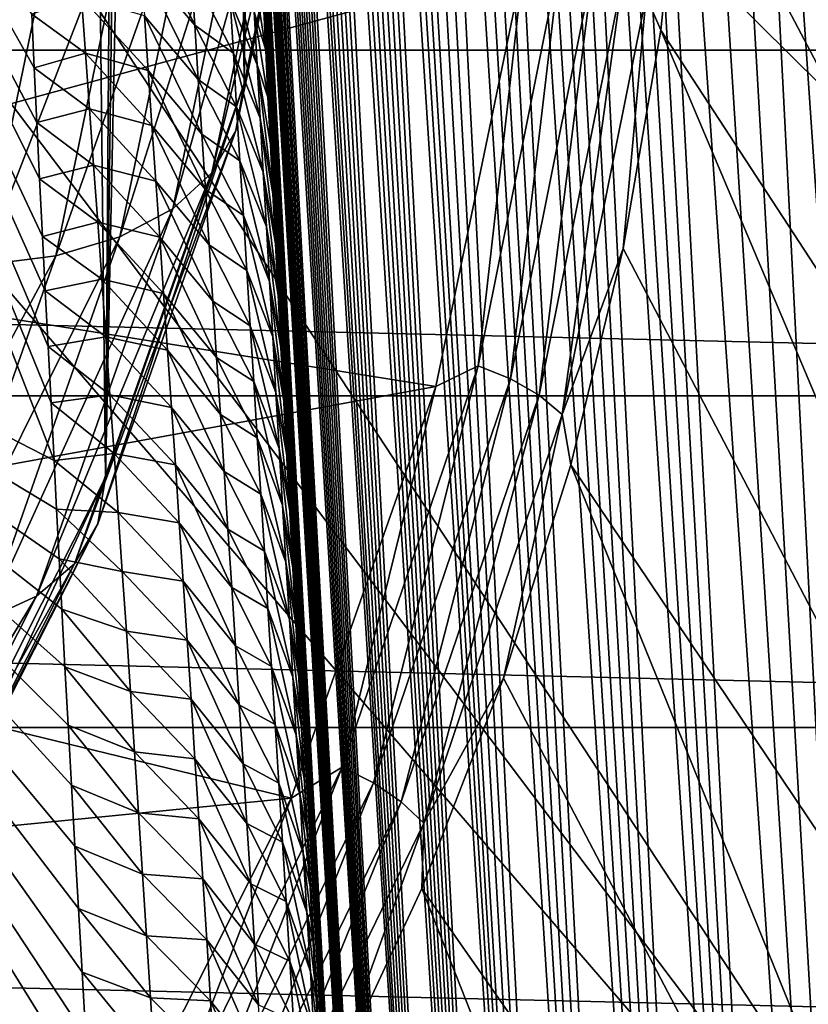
# Model space of a CAD drawing. Header units: metres. Extents: x -109 to 109, y -315 to 32.
# Tile 337 of 384: x 90.37 to 93.02, y -22.77 to -19.46. Entities that reach past the tile are written whole.
import ezdxf

# ---------------------------------------------------------------- set-up
doc = ezdxf.new("R2010")
doc.units = ezdxf.units.M
doc.layers.add('solid_K244242000C74_AAA', color=7, linetype='CONTINUOUS')

msp = doc.modelspace()

# ---------------------------------------------------------------- linework, layer by layer
at = {"layer": 'solid_K244242000C74_AAA'}
for points in [[(91.123917, -19.676477, 22.281622), (91.312523, -3.22234, 0.480253), (91.341476, -2.964699, 0.442014)], [(91.405685, -18.318039, 23.232811), (91.123917, -19.676477, 22.281622), (91.341476, -2.964699, 0.442014)], [(91.123917, -19.676477, 22.281622), (91.168518, -4.27393, 0.636306), (91.312523, -3.22234, 0.480253)], [(91.123917, -19.676477, 22.281622), (90.985733, -5.306848, 0.789926), (91.168518, -4.27393, 0.636306)], [(90.658249, -21.000532, 21.354509), (90.855133, -5.92998, 0.883347), (90.985733, -5.306848, 0.789926)], [(91.123917, -19.676477, 22.281622), (90.658249, -21.000532, 21.354509), (90.985733, -5.306848, 0.789926)], [(90.658249, -21.000532, 21.354509), (90.765503, -6.319207, 0.941583), (90.855133, -5.92998, 0.883347)], [(90.658249, -21.000532, 21.354509), (90.509773, -7.304878, 1.088105), (90.765503, -6.319207, 0.941583)], [(90.014534, -22.273552, 20.463131), (90.22023, -8.262896, 1.230789), (90.509773, -7.304878, 1.088105)], [(90.658249, -21.000532, 21.354509), (90.014534, -22.273552, 20.463131), (90.509773, -7.304878, 1.088105)], [(98.604385, -21.076456, -78.325066), (88.627914, -11.488209, -73.288864), (87.988174, -12.127951, -73.288864)], [(98.604385, -21.076456, -78.325066), (100.507744, -18.879858, -78.325066), (88.627914, -11.488209, -73.288864)], [(96.500847, -23.082178, -78.325066), (87.988174, -12.127951, -73.288864), (87.314735, -12.73212, -73.288864)], [(96.500847, -23.082178, -78.325066), (98.604385, -21.076456, -78.325066), (87.988174, -12.127951, -73.288864)], [(96.500847, -23.082178, -78.325066), (87.314735, -12.73212, -73.288864), (86.609573, -13.298944, -73.288864)], [(94.216187, -24.878862, -78.325066), (86.609573, -13.298944, -73.288864), (85.874756, -13.826761, -73.288864)], [(94.216187, -24.878862, -78.325066), (96.500847, -23.082178, -78.325066), (86.609573, -13.298944, -73.288864)], [(94.216187, -24.878862, -78.325066), (85.874756, -13.826761, -73.288864), (85.112442, -14.314021, -73.288864)], [(92.734764, -31.987068, 68.05603), (91.730103, -13.928369, 41.437508), (91.68071, -13.941482, 41.739819)], [(92.734764, -31.987068, 68.05603), (91.781136, -13.922969, 41.149117), (91.730103, -13.928369, 41.437508)], [(93.01638, -32.620876, 67.739128), (91.83371, -13.924723, 40.874012), (91.781136, -13.922969, 41.149117)], [(92.734764, -31.987068, 68.05603), (93.01638, -32.620876, 67.739128), (91.781136, -13.922969, 41.149117)], [(93.01638, -32.620876, 67.739128), (91.887817, -13.933835, 40.612392), (91.83371, -13.924723, 40.874012)], [(92.734764, -31.987068, 68.05603), (91.633003, -13.962463, 42.056168), (91.587013, -13.991362, 42.386646)], [(92.734764, -31.987068, 68.05603), (91.68071, -13.941482, 41.739819), (91.633003, -13.962463, 42.056168)], [(93.01638, -32.620876, 67.739128), (91.943336, -13.94976, 40.363857), (91.887817, -13.933835, 40.612392)], [(93.01638, -32.620876, 67.739128), (92.000175, -13.972268, 40.128201), (91.943336, -13.94976, 40.363857)], [(92.481003, -31.324652, 68.355843), (91.587013, -13.991362, 42.386646), (91.542824, -14.02886, 42.732105)], [(92.481003, -31.324652, 68.355843), (92.734764, -31.987068, 68.05603), (91.587013, -13.991362, 42.386646)], [(93.01638, -32.620876, 67.739128), (92.058304, -14.001387, 39.905472), (92.000175, -13.972268, 40.128201)], [(92.481003, -31.324652, 68.355843), (91.542824, -14.02886, 42.732105), (91.50045, -14.074739, 43.092243)], [(93.325127, -33.22559, 67.405785), (92.117516, -14.036415, 39.695213), (92.058304, -14.001387, 39.905472)], [(93.01638, -32.620876, 67.739128), (93.325127, -33.22559, 67.405785), (92.058304, -14.001387, 39.905472)], [(93.325127, -33.22559, 67.405785), (92.177856, -14.077611, 39.497437), (92.117516, -14.036415, 39.695213)], [(92.481003, -31.324652, 68.355843), (91.50045, -14.074739, 43.092243), (91.459953, -14.129578, 43.467808)], [(93.325127, -33.22559, 67.405785), (92.239044, -14.124324, 39.312096), (92.177856, -14.077611, 39.497437)], [(93.325127, -33.22559, 67.405785), (92.300804, -14.175973, 39.139107), (92.239044, -14.124324, 39.312096)], [(92.481003, -31.324652, 68.355843), (91.459953, -14.129578, 43.467808), (91.434036, -14.171419, 43.727139)], [(92.481003, -31.324652, 68.355843), (91.434036, -14.171419, 43.727139), (91.408974, -14.217245, 43.99332)], [(93.660774, -33.801617, 67.056396), (92.42556, -14.293496, 38.829895), (92.300804, -14.175973, 39.139107)], [(93.325127, -33.22559, 67.405785), (93.660774, -33.801617, 67.056396), (92.300804, -14.175973, 39.139107)], [(92.481003, -31.324652, 68.355843), (91.408974, -14.217245, 43.99332), (91.384796, -14.267316, 44.266678)], [(92.255585, -30.633211, 68.637878), (91.384796, -14.267316, 44.266678), (91.361534, -14.32195, 44.547611)], [(92.255585, -30.633211, 68.637878), (92.481003, -31.324652, 68.355843), (91.384796, -14.267316, 44.266678)], [(93.660774, -33.801617, 67.056396), (92.549782, -14.425728, 38.569031), (92.42556, -14.293496, 38.829895)], [(91.771072, -26.450243, -78.325066), (85.112442, -14.314021, -73.288864), (84.324867, -14.759296, -73.288864)], [(91.771072, -26.450243, -78.325066), (94.216187, -24.878862, -78.325066), (85.112442, -14.314021, -73.288864)], [(92.255585, -30.633211, 68.637878), (91.361534, -14.32195, 44.547611), (91.339203, -14.381234, 44.836231)], [(92.255585, -30.633211, 68.637878), (91.339203, -14.381234, 44.836231), (91.31778, -14.444899, 45.132195)], [(93.660774, -33.801617, 67.056396), (92.673019, -14.569743, 38.350471), (92.549782, -14.425728, 38.569031)], [(92.255585, -30.633211, 68.637878), (91.31778, -14.444899, 45.132195), (91.297302, -14.513287, 45.435913)], [(92.255585, -30.633211, 68.637878), (91.297302, -14.513287, 45.435913), (91.277809, -14.586778, 45.747849)], [(92.255585, -30.633211, 68.637878), (91.277809, -14.586778, 45.747849), (91.259308, -14.665389, 46.068031)], [(94.02282, -34.348446, 66.691376), (92.795914, -14.724871, 38.168354), (92.673019, -14.569743, 38.350471)], [(93.660774, -33.801617, 67.056396), (94.02282, -34.348446, 66.691376), (92.673019, -14.569743, 38.350471)], [(92.255585, -30.633211, 68.637878), (91.259308, -14.665389, 46.068031), (91.241776, -14.748867, 46.396141)], [(94.02282, -34.348446, 66.691376), (92.919746, -14.891671, 38.01746), (92.795914, -14.724871, 38.168354)], [(92.059265, -29.912754, 68.901245), (91.241776, -14.748867, 46.396141), (91.225258, -14.837648, 46.732681)], [(92.059265, -29.912754, 68.901245), (92.255585, -30.633211, 68.637878), (91.241776, -14.748867, 46.396141)], [(91.771072, -26.450243, -78.325066), (84.324867, -14.759296, -73.288864), (83.514336, -15.16128, -73.288864)], [(92.059265, -29.912754, 68.901245), (91.225258, -14.837648, 46.732681), (91.209793, -14.932187, 47.078182)], [(94.02282, -34.348446, 66.691376), (93.046471, -15.072104, 37.893501), (92.919746, -14.891671, 38.01746)], [(92.059265, -29.912754, 68.901245), (91.209793, -14.932187, 47.078182), (91.195381, -15.032386, 47.432533)], [(92.059265, -29.912754, 68.901245), (91.195381, -15.032386, 47.432533), (91.182007, -15.138051, 47.795506)], [(92.059265, -29.912754, 68.901245), (91.182007, -15.138051, 47.795506), (91.169724, -15.249723, 48.167679)], [(89.18766, -27.782084, -78.325066), (91.771072, -26.450243, -78.325066), (83.514336, -15.16128, -73.288864)], [(92.059265, -29.912754, 68.901245), (91.169724, -15.249723, 48.167679), (91.161247, -15.337746, 48.453201)], [(92.059265, -29.912754, 68.901245), (91.161247, -15.337746, 48.453201), (91.153412, -15.429459, 48.744247)], [(91.892891, -29.163383, 69.145103), (91.153412, -15.429459, 48.744247), (91.146179, -15.524514, 49.040436)], [(91.892891, -29.163383, 69.145103), (92.059265, -29.912754, 68.901245), (91.153412, -15.429459, 48.744247)], [(91.892891, -29.163383, 69.145103), (91.146179, -15.524514, 49.040436), (91.13958, -15.623154, 49.342014)], [(91.892891, -29.163383, 69.145103), (91.13958, -15.623154, 49.342014), (91.133629, -15.725653, 49.649261)], [(91.892891, -29.163383, 69.145103), (91.133629, -15.725653, 49.649261), (91.128349, -15.832285, 49.962452)], [(94.950119, -20.323469, 32.096478), (92.524887, -16.539371, 26.768581), (92.398438, -15.805674, 27.282324)], [(94.699112, -18.893377, 33.097839), (94.950119, -20.323469, 32.096478), (92.398438, -15.805674, 27.282324)], [(91.892891, -29.163383, 69.145103), (91.128349, -15.832285, 49.962452), (91.123764, -15.943181, 50.281727)], [(91.892891, -29.163383, 69.145103), (91.123764, -15.943181, 50.281727), (91.119812, -16.057863, 50.606606)], [(91.892891, -29.163383, 69.145103), (91.119812, -16.057863, 50.606606), (91.116516, -16.17655, 50.93729)], [(91.892891, -29.163383, 69.145103), (91.116516, -16.17655, 50.93729), (91.113899, -16.29957, 51.274094)], [(91.892891, -29.163383, 69.145103), (91.113899, -16.29957, 51.274094), (91.112, -16.427256, 51.617329)], [(91.757263, -28.384386, 69.368103), (91.112, -16.427256, 51.617329), (91.110817, -16.559866, 51.967236)], [(91.757263, -28.384386, 69.368103), (91.892891, -29.163383, 69.145103), (91.112, -16.427256, 51.617329)], [(94.950119, -20.323469, 32.096478), (92.600914, -17.277723, 26.251581), (92.524887, -16.539371, 26.768581)], [(91.757263, -28.384386, 69.368103), (91.110817, -16.559866, 51.967236), (91.110306, -16.696844, 52.323315)], [(91.757263, -28.384386, 69.368103), (91.110306, -16.696844, 52.323315), (91.110481, -16.838316, 52.685658)], [(91.757263, -28.384386, 69.368103), (91.110481, -16.838316, 52.685658), (91.111359, -16.984682, 53.054615)], [(91.757263, -28.384386, 69.368103), (91.111359, -16.984682, 53.054615), (91.112976, -17.136345, 53.430538)], [(88.71682, -20.033554, 65.50248), (90.485481, -20.943497, 64.835358), (88.975883, -17.059437, 59.1464)], [(90.418724, -19.623219, 62.354156), (90.410347, -19.44277, 62.000057), (88.975883, -17.059437, 59.1464)], [(90.427536, -19.807838, 62.712429), (90.418724, -19.623219, 62.354156), (88.975883, -17.059437, 59.1464)], [(90.436821, -19.99682, 63.075062), (90.427536, -19.807838, 62.712429), (88.975883, -17.059437, 59.1464)], [(90.446602, -20.190355, 63.442234), (90.436821, -19.99682, 63.075062), (88.975883, -17.059437, 59.1464)], [(90.45607, -20.373367, 63.785698), (90.446602, -20.190355, 63.442234), (88.975883, -17.059437, 59.1464)], [(90.465691, -20.559813, 64.132309), (90.45607, -20.373367, 63.785698), (88.975883, -17.059437, 59.1464)], [(90.475471, -20.74979, 64.482132), (90.465691, -20.559813, 64.132309), (88.975883, -17.059437, 59.1464)], [(90.485481, -20.943497, 64.835358), (90.475471, -20.74979, 64.482132), (88.975883, -17.059437, 59.1464)], [(91.757263, -28.384386, 69.368103), (91.112976, -17.136345, 53.430538), (91.114815, -17.261757, 53.736526)], [(91.757263, -28.384386, 69.368103), (91.114815, -17.261757, 53.736526), (91.117111, -17.390594, 54.047016)], [(95.034042, -21.766628, 31.085966), (92.626282, -18.018406, 25.73295), (92.600914, -17.277723, 26.251581)], [(94.950119, -20.323469, 32.096478), (95.034042, -21.766628, 31.085966), (92.600914, -17.277723, 26.251581)], [(91.757263, -28.384386, 69.368103), (91.117111, -17.390594, 54.047016), (91.11985, -17.522554, 54.361744)], [(91.757263, -28.384386, 69.368103), (91.11985, -17.522554, 54.361744), (91.123039, -17.657881, 54.680904)], [(91.757263, -28.384386, 69.368103), (91.123039, -17.657881, 54.680904), (91.126694, -17.796827, 55.004704)], [(91.653458, -27.576279, 69.569275), (91.126694, -17.796827, 55.004704), (91.130829, -17.939646, 55.33334)], [(91.653458, -27.576279, 69.569275), (91.757263, -28.384386, 69.368103), (91.126694, -17.796827, 55.004704)], [(91.653458, -27.576279, 69.569275), (91.130829, -17.939646, 55.33334), (91.135452, -18.086584, 55.667015)], [(94.950119, -23.209787, 30.075455), (92.600914, -18.759089, 25.214319), (92.626282, -18.018406, 25.73295)], [(94.950119, -23.209787, 30.075455), (92.626282, -18.018406, 25.73295), (95.034042, -21.766628, 31.085966)], [(91.653458, -27.576279, 69.569275), (91.135452, -18.086584, 55.667015), (91.140579, -18.237778, 56.005836)], [(91.653458, -27.576279, 69.569275), (91.140579, -18.237778, 56.005836), (91.146149, -18.392599, 56.349323)], [(91.096855, -19.834045, 22.51742), (91.123917, -19.676477, 22.281622), (91.405685, -18.318039, 23.232811)], [(91.378098, -18.478121, 23.466848), (91.096855, -19.834045, 22.51742), (91.405685, -18.318039, 23.232811)], [(50.71907, -18.358145, -83.82), (102.28093, -18.358145, -83.82), (101.377991, -19.564362, -83.82)], [(50.71907, -18.358145, -83.82), (101.377991, -19.564362, -83.82), (51.622013, -19.564362, -83.82)], [(91.653458, -27.576279, 69.569275), (91.146149, -18.392599, 56.349323), (91.152168, -18.551172, 56.697563)], [(91.015953, -19.976439, 22.752972), (91.096855, -19.834045, 22.51742), (91.378098, -18.478121, 23.466848)], [(91.295639, -18.628029, 23.697138), (91.015953, -19.976439, 22.752972), (91.378098, -18.478121, 23.466848)], [(91.653458, -27.576279, 69.569275), (91.152168, -18.551172, 56.697563), (91.157532, -18.686407, 56.991554)], [(90.884323, -20.097019, 22.977556), (91.015953, -19.976439, 22.752972), (91.295639, -18.628029, 23.697138)], [(91.161476, -18.760836, 23.913162), (90.884323, -20.097019, 22.977556), (91.295639, -18.628029, 23.697138)], [(91.653458, -27.576279, 69.569275), (91.157532, -18.686407, 56.991554), (91.163239, -18.824642, 57.289135)], [(90.707039, -20.191143, 23.182529), (90.884323, -20.097019, 22.977556), (91.161476, -18.760836, 23.913162)], [(90.980774, -18.871429, 24.106604), (90.707039, -20.191143, 23.182529), (91.161476, -18.760836, 23.913162)], [(92.475388, -19.382032, 24.651297), (92.600914, -18.759089, 25.214319), (92.524887, -19.49744, 24.697321)], [(94.950119, -23.209787, 30.075455), (92.524887, -19.49744, 24.697321), (92.600914, -18.759089, 25.214319)], [(91.653458, -27.576279, 69.569275), (91.163239, -18.824642, 57.289135), (91.169273, -18.966057, 57.590431)], [(90.490921, -20.25519, 23.359999), (90.707039, -20.191143, 23.182529), (90.980774, -18.871429, 24.106604)], [(90.76049, -18.955551, 24.270014), (90.490921, -20.25519, 23.359999), (90.980774, -18.871429, 24.106604)], [(90.244286, -20.28669, 23.503126), (90.490921, -20.25519, 23.359999), (90.76049, -18.955551, 24.270014)], [(90.509102, -19.009962, 24.397102), (90.244286, -20.28669, 23.503126), (90.76049, -18.955551, 24.270014)], [(91.653458, -27.576279, 69.569275), (91.169273, -18.966057, 57.590431), (91.175659, -19.110832, 57.89558)], [(89.976646, -20.284433, 23.606405), (90.244286, -20.28669, 23.503126), (90.509102, -19.009962, 24.397102)], [(90.236305, -19.032566, 24.482971), (89.976646, -20.284433, 23.606405), (90.509102, -19.009962, 24.397102)], [(92.063522, -19.275379, 24.469324), (88.663063, -20.199495, 23.82225), (88.915489, -19.026796, 24.643383)], [(90.958366, -19.479942, 60.689579), (90.763824, -19.086178, 60.487568), (90.77636, -19.266941, 60.84547)], [(90.958366, -19.479942, 60.689579), (90.946518, -19.298784, 60.331638), (90.763824, -19.086178, 60.487568)], [(91.653458, -27.576279, 69.569275), (91.175659, -19.110832, 57.89558), (91.182396, -19.259134, 58.2047)], [(91.168365, -19.613359, 59.642212), (91.066689, -19.218136, 59.530876), (91.077347, -19.395563, 59.887444)], [(91.168365, -19.613359, 59.642212), (91.158569, -19.434946, 59.283123), (91.066689, -19.218136, 59.530876)], [(91.149025, -19.258055, 58.923306), (91.196808, -19.56477, 58.833778), (91.189453, -19.4105, 58.517471)], [(91.158569, -19.434946, 59.283123), (91.196808, -19.56477, 58.833778), (91.149025, -19.258055, 58.923306)], [(92.187485, -19.243879, 24.508585), (91.911057, -20.625063, 23.54147), (92.063522, -19.275379, 24.469324)], [(92.019791, -20.668493, 23.561768), (91.911057, -20.625063, 23.54147), (92.187485, -19.243879, 24.508585)], [(92.298164, -19.277565, 24.535706), (92.019791, -20.668493, 23.561768), (92.187485, -19.243879, 24.508585)], [(92.063522, -19.275379, 24.469324), (91.768898, -20.694921, 23.475349), (88.663063, -20.199495, 23.82225)], [(90.970345, -19.662561, 61.046761), (90.77636, -19.266941, 60.84547), (90.789009, -19.449171, 61.202595)], [(90.970345, -19.662561, 61.046761), (90.958366, -19.479942, 60.689579), (90.77636, -19.266941, 60.84547)], [(91.653458, -27.576279, 69.569275), (91.182396, -19.259134, 58.2047), (91.189453, -19.4105, 58.517471)], [(91.911057, -20.625063, 23.54147), (91.768898, -20.694921, 23.475349), (92.063522, -19.275379, 24.469324)], [(92.115875, -20.724039, 23.604221), (92.019791, -20.668493, 23.561768), (92.298164, -19.277565, 24.535706)], [(92.395973, -19.324499, 24.584188), (92.115875, -20.724039, 23.604221), (92.298164, -19.277565, 24.535706)], [(91.088196, -19.574467, 60.243275), (90.946518, -19.298784, 60.331638), (90.958366, -19.479942, 60.689579)], [(91.088196, -19.574467, 60.243275), (91.077347, -19.395563, 59.887444), (90.946518, -19.298784, 60.331638)], [(92.193893, -20.788565, 23.666433), (92.115875, -20.724039, 23.604221), (92.395973, -19.324499, 24.584188)], [(92.475388, -19.382032, 24.651297), (92.193893, -20.788565, 23.666433), (92.395973, -19.324499, 24.584188)], [(90.591164, -19.573881, 61.943424), (90.577637, -19.387403, 61.583206), (90.410347, -19.44277, 62.000057)], [(90.801765, -19.632853, 61.558952), (90.577637, -19.387403, 61.583206), (90.591164, -19.573881, 61.943424)], [(90.801765, -19.632853, 61.558952), (90.789009, -19.449171, 61.202595), (90.577637, -19.387403, 61.583206)], [(92.475388, -19.382032, 24.651297), (92.398438, -20.231138, 24.183578), (92.193893, -20.788565, 23.666433)], [(92.475388, -19.382032, 24.651297), (92.524887, -19.49744, 24.697321), (92.398438, -20.231138, 24.183578)], [(91.178383, -19.793276, 60.000568), (91.077347, -19.395563, 59.887444), (91.088196, -19.574467, 60.243275)], [(91.178383, -19.793276, 60.000568), (91.168365, -19.613359, 59.642212), (91.077347, -19.395563, 59.887444)], [(91.653458, -27.576279, 69.569275), (91.189453, -19.4105, 58.517471), (91.196808, -19.56477, 58.833778)], [(90.591164, -19.573881, 61.943424), (90.410347, -19.44277, 62.000057), (90.418724, -19.623219, 62.354156)], [(90.98246, -19.84663, 61.403183), (90.789009, -19.449171, 61.202595), (90.801765, -19.632853, 61.558952)], [(90.98246, -19.84663, 61.403183), (90.970345, -19.662561, 61.046761), (90.789009, -19.449171, 61.202595)], [(91.158569, -19.434946, 59.283123), (91.204475, -19.722168, 59.153774), (91.196808, -19.56477, 58.833778)], [(91.168365, -19.613359, 59.642212), (91.204475, -19.722168, 59.153774), (91.158569, -19.434946, 59.283123)], [(91.099213, -19.754826, 60.598373), (90.958366, -19.479942, 60.689579), (90.970345, -19.662561, 61.046761)], [(91.099213, -19.754826, 60.598373), (91.088196, -19.574467, 60.243275), (90.958366, -19.479942, 60.689579)], [(94.699112, -24.639879, 29.074095), (92.398438, -20.231138, 24.183578), (92.524887, -19.49744, 24.697321)], [(94.950119, -23.209787, 30.075455), (94.699112, -24.639879, 29.074095), (92.524887, -19.49744, 24.697321)], [(51.622013, -19.564362, -83.82), (101.377991, -19.564362, -83.82), (100.418877, -20.725933, -83.82)], [(51.622013, -19.564362, -83.82), (100.418877, -20.725933, -83.82), (52.58112, -20.725933, -83.82)], [(90.604759, -19.761829, 62.302834), (90.591164, -19.573881, 61.943424), (90.418724, -19.623219, 62.354156)], [(90.814621, -19.817972, 61.914532), (90.591164, -19.573881, 61.943424), (90.604759, -19.761829, 62.302834)], [(90.814621, -19.817972, 61.914532), (90.801765, -19.632853, 61.558952), (90.591164, -19.573881, 61.943424)], [(91.188606, -19.974676, 60.358196), (91.088196, -19.574467, 60.243275), (91.099213, -19.754826, 60.598373)], [(91.188606, -19.974676, 60.358196), (91.178383, -19.793276, 60.000568), (91.088196, -19.574467, 60.243275)], [(91.653458, -27.576279, 69.569275), (91.196808, -19.56477, 58.833778), (91.204475, -19.722168, 59.153774)], [(91.168365, -19.613359, 59.642212), (91.220779, -20.047251, 59.805401), (91.212463, -19.882919, 59.477596)], [(91.178383, -19.793276, 60.000568), (91.220779, -20.047251, 59.805401), (91.168365, -19.613359, 59.642212)], [(91.168365, -19.613359, 59.642212), (91.212463, -19.882919, 59.477596), (91.204475, -19.722168, 59.153774)], [(90.604759, -19.761829, 62.302834), (90.418724, -19.623219, 62.354156), (90.427536, -19.807838, 62.712429)], [(90.99469, -20.032133, 61.758846), (90.801765, -19.632853, 61.558952), (90.814621, -19.817972, 61.914532)], [(90.99469, -20.032133, 61.758846), (90.98246, -19.84663, 61.403183), (90.801765, -19.632853, 61.558952)], [(90.63205, -21.155651, 21.592024), (90.658249, -21.000532, 21.354509), (91.123917, -19.676477, 22.281622)], [(91.096855, -19.834045, 22.51742), (90.63205, -21.155651, 21.592024), (91.123917, -19.676477, 22.281622)], [(91.110397, -19.936623, 60.95274), (90.970345, -19.662561, 61.046761), (90.98246, -19.84663, 61.403183)], [(91.110397, -19.936623, 60.95274), (91.099213, -19.754826, 60.598373), (90.970345, -19.662561, 61.046761)], [(91.653458, -27.576279, 69.569275), (91.204475, -19.722168, 59.153774), (91.212463, -19.882919, 59.477596)], [(90.618416, -19.951235, 62.661446), (90.604759, -19.761829, 62.302834), (90.427536, -19.807838, 62.712429)], [(90.827553, -20.004515, 62.269348), (90.604759, -19.761829, 62.302834), (90.618416, -19.951235, 62.661446)], [(90.827553, -20.004515, 62.269348), (90.814621, -19.817972, 61.914532), (90.604759, -19.761829, 62.302834)], [(91.199028, -20.157541, 60.715092), (91.099213, -19.754826, 60.598373), (91.110397, -19.936623, 60.95274)], [(91.199028, -20.157541, 60.715092), (91.188606, -19.974676, 60.358196), (91.099213, -19.754826, 60.598373)], [(90.618416, -19.951235, 62.661446), (90.427536, -19.807838, 62.712429), (90.436821, -19.99682, 63.075062)], [(91.007019, -20.219059, 62.113758), (90.814621, -19.817972, 61.914532), (90.827553, -20.004515, 62.269348)], [(91.007019, -20.219059, 62.113758), (90.99469, -20.032133, 61.758846), (90.814621, -19.817972, 61.914532)], [(91.178383, -19.793276, 60.000568), (91.229431, -20.215385, 60.137337), (91.220779, -20.047251, 59.805401)], [(91.188606, -19.974676, 60.358196), (91.229431, -20.215385, 60.137337), (91.178383, -19.793276, 60.000568)], [(90.553726, -21.290718, 21.832703), (90.63205, -21.155651, 21.592024), (91.096855, -19.834045, 22.51742)], [(91.015953, -19.976439, 22.752972), (90.553726, -21.290718, 21.832703), (91.096855, -19.834045, 22.51742)], [(91.121735, -20.119844, 61.306374), (90.98246, -19.84663, 61.403183), (90.99469, -20.032133, 61.758846)], [(91.121735, -20.119844, 61.306374), (91.110397, -19.936623, 60.95274), (90.98246, -19.84663, 61.403183)], [(91.653458, -27.576279, 69.569275), (91.212463, -19.882919, 59.477596), (91.220779, -20.047251, 59.805401)], [(90.632111, -20.142084, 63.019253), (90.618416, -19.951235, 62.661446), (90.436821, -19.99682, 63.075062)], [(90.840561, -20.192471, 62.62339), (90.618416, -19.951235, 62.661446), (90.632111, -20.142084, 63.019253)], [(90.840561, -20.192471, 62.62339), (90.827553, -20.004515, 62.269348), (90.618416, -19.951235, 62.661446)], [(91.209625, -20.341854, 61.071262), (91.110397, -19.936623, 60.95274), (91.121735, -20.119844, 61.306374)], [(91.209625, -20.341854, 61.071262), (91.199028, -20.157541, 60.715092), (91.110397, -19.936623, 60.95274)], [(90.426285, -21.39938, 22.065634), (90.553726, -21.290718, 21.832703), (91.015953, -19.976439, 22.752972)], [(90.884323, -20.097019, 22.977556), (90.426285, -21.39938, 22.065634), (91.015953, -19.976439, 22.752972)], [(91.188606, -19.974676, 60.358196), (91.238426, -20.387547, 60.473545), (91.229431, -20.215385, 60.137337)], [(91.199028, -20.157541, 60.715092), (91.238426, -20.387547, 60.473545), (91.188606, -19.974676, 60.358196)], [(90.632111, -20.142084, 63.019253), (90.436821, -19.99682, 63.075062), (90.446602, -20.190355, 63.442234)], [(91.019447, -20.407393, 62.467915), (90.827553, -20.004515, 62.269348), (90.840561, -20.192471, 62.62339)], [(91.019447, -20.407393, 62.467915), (91.007019, -20.219059, 62.113758), (90.827553, -20.004515, 62.269348)], [(90.494003, -21.107252, 65.131241), (90.485481, -20.943497, 64.835358), (88.71682, -20.033554, 65.50248)], [(90.502739, -21.273832, 65.429688), (90.494003, -21.107252, 65.131241), (88.71682, -20.033554, 65.50248)], [(90.511726, -21.443352, 65.730812), (90.502739, -21.273832, 65.429688), (88.71682, -20.033554, 65.50248)], [(90.522087, -21.636337, 66.07045), (90.511726, -21.443352, 65.730812), (88.71682, -20.033554, 65.50248)], [(90.532837, -21.833311, 66.413689), (90.522087, -21.636337, 66.07045), (88.71682, -20.033554, 65.50248)], [(90.543999, -22.034441, 66.760658), (90.532837, -21.833311, 66.413689), (88.71682, -20.033554, 65.50248)], [(90.555611, -22.239885, 67.111481), (90.543999, -22.034441, 66.760658), (88.71682, -20.033554, 65.50248)], [(90.567543, -22.449451, 67.465851), (90.555611, -22.239885, 67.111481), (88.71682, -20.033554, 65.50248)], [(90.57972, -22.663057, 67.823608), (90.567543, -22.449451, 67.465851), (88.71682, -20.033554, 65.50248)], [(90.592117, -22.880737, 68.184731), (90.57972, -22.663057, 67.823608), (88.71682, -20.033554, 65.50248)], [(90.603134, -23.074575, 68.503448), (90.592117, -22.880737, 68.184731), (88.71682, -20.033554, 65.50248)], [(90.614288, -23.271585, 68.824699), (90.603134, -23.074575, 68.503448), (88.71682, -20.033554, 65.50248)], [(90.625557, -23.471786, 69.148468), (90.614288, -23.271585, 68.824699), (88.71682, -20.033554, 65.50248)], [(90.636925, -23.675207, 69.474731), (90.625557, -23.471786, 69.148468), (88.71682, -20.033554, 65.50248)], [(90.648376, -23.881868, 69.803482), (90.636925, -23.675207, 69.474731), (88.71682, -20.033554, 65.50248)], [(90.659897, -24.091797, 70.134689), (90.648376, -23.881868, 69.803482), (88.71682, -20.033554, 65.50248)], [(90.671455, -24.305014, 70.468346), (90.659897, -24.091797, 70.134689), (88.71682, -20.033554, 65.50248)], [(90.683044, -24.521545, 70.80442), (90.671455, -24.305014, 70.468346), (88.71682, -20.033554, 65.50248)], [(88.974266, -23.635893, 71.424561), (90.683044, -24.521545, 70.80442), (88.71682, -20.033554, 65.50248)], [(91.133202, -20.304476, 61.659275), (90.99469, -20.032133, 61.758846), (91.007019, -20.219059, 62.113758)], [(91.133202, -20.304476, 61.659275), (91.121735, -20.119844, 61.306374), (90.99469, -20.032133, 61.758846)], [(91.582428, -26.737753, 69.746643), (91.220779, -20.047251, 59.805401), (91.229431, -20.215385, 60.137337)], [(91.582428, -26.737753, 69.746643), (91.653458, -27.576279, 69.569275), (91.220779, -20.047251, 59.805401)], [(90.254646, -21.477453, 22.281845), (90.426285, -21.39938, 22.065634), (90.884323, -20.097019, 22.977556)], [(90.707039, -20.191143, 23.182529), (90.254646, -21.477453, 22.281845), (90.884323, -20.097019, 22.977556)], [(90.645851, -20.334364, 63.376266), (90.632111, -20.142084, 63.019253), (90.446602, -20.190355, 63.442234)], [(90.853622, -20.381824, 62.976669), (90.632111, -20.142084, 63.019253), (90.645851, -20.334364, 63.376266)], [(90.853622, -20.381824, 62.976669), (90.840561, -20.192471, 62.62339), (90.632111, -20.142084, 63.019253)], [(91.220398, -20.527601, 61.426704), (91.121735, -20.119844, 61.306374), (91.133202, -20.304476, 61.659275)], [(91.220398, -20.527601, 61.426704), (91.209625, -20.341854, 61.071262), (91.121735, -20.119844, 61.306374)], [(91.199028, -20.157541, 60.715092), (91.247765, -20.563877, 60.814125), (91.238426, -20.387547, 60.473545)], [(91.209625, -20.341854, 61.071262), (91.247765, -20.563877, 60.814125), (91.199028, -20.157541, 60.715092)], [(91.768898, -20.694921, 23.475349), (88.246117, -21.340343, 23.02342), (88.663063, -20.199495, 23.82225)], [(90.045403, -21.521933, 22.473015), (90.254646, -21.477453, 22.281845), (90.707039, -20.191143, 23.182529)], [(90.490921, -20.25519, 23.359999), (90.045403, -21.521933, 22.473015), (90.707039, -20.191143, 23.182529)], [(90.645851, -20.334364, 63.376266), (90.446602, -20.190355, 63.442234), (90.45607, -20.373367, 63.785698)], [(91.03196, -20.59712, 62.821316), (90.840561, -20.192471, 62.62339), (90.853622, -20.381824, 62.976669)], [(91.03196, -20.59712, 62.821316), (91.019447, -20.407393, 62.467915), (90.840561, -20.192471, 62.62339)], [(91.582428, -26.737753, 69.746643), (91.229431, -20.215385, 60.137337), (91.238426, -20.387547, 60.473545)], [(91.144798, -20.490507, 62.011444), (91.007019, -20.219059, 62.113758), (91.019447, -20.407393, 62.467915)], [(91.144798, -20.490507, 62.011444), (91.133202, -20.304476, 61.659275), (91.007019, -20.219059, 62.113758)], [(92.193893, -20.788565, 23.666433), (92.398438, -20.231138, 24.183578), (92.221962, -20.957876, 23.674713)], [(94.699112, -24.639879, 29.074095), (92.221962, -20.957876, 23.674713), (92.398438, -20.231138, 24.183578)], [(89.806633, -21.531103, 22.631781), (90.045403, -21.521933, 22.473015), (90.490921, -20.25519, 23.359999)], [(90.244286, -20.28669, 23.503126), (89.806633, -21.531103, 22.631781), (90.490921, -20.25519, 23.359999)], [(91.231323, -20.714771, 61.781418), (91.133202, -20.304476, 61.659275), (91.144798, -20.490507, 62.011444)], [(91.231323, -20.714771, 61.781418), (91.220398, -20.527601, 61.426704), (91.133202, -20.304476, 61.659275)], [(90.659607, -20.528059, 63.732483), (90.645851, -20.334364, 63.376266), (90.45607, -20.373367, 63.785698)], [(90.866737, -20.572563, 63.329182), (90.645851, -20.334364, 63.376266), (90.659607, -20.528059, 63.732483)], [(90.866737, -20.572563, 63.329182), (90.853622, -20.381824, 62.976669), (90.645851, -20.334364, 63.376266)], [(91.209625, -20.341854, 61.071262), (91.257401, -20.743654, 61.15863), (91.247765, -20.563877, 60.814125)], [(91.220398, -20.527601, 61.426704), (91.257401, -20.743654, 61.15863), (91.209625, -20.341854, 61.071262)], [(90.659607, -20.528059, 63.732483), (90.45607, -20.373367, 63.785698), (90.465691, -20.559813, 64.132309)], [(91.04454, -20.788231, 63.173965), (90.853622, -20.381824, 62.976669), (90.866737, -20.572563, 63.329182)], [(91.04454, -20.788231, 63.173965), (91.03196, -20.59712, 62.821316), (90.853622, -20.381824, 62.976669)], [(91.156509, -20.677921, 62.362885), (91.019447, -20.407393, 62.467915), (91.03196, -20.59712, 62.821316)], [(91.156509, -20.677921, 62.362885), (91.144798, -20.490507, 62.011444), (91.019447, -20.407393, 62.467915)], [(91.582428, -26.737753, 69.746643), (91.238426, -20.387547, 60.473545), (91.247765, -20.563877, 60.814125)], [(91.242401, -20.903351, 62.135399), (91.144798, -20.490507, 62.011444), (91.156509, -20.677921, 62.362885)], [(91.242401, -20.903351, 62.135399), (91.231323, -20.714771, 61.781418), (91.144798, -20.490507, 62.011444)], [(90.673378, -20.72316, 64.087906), (90.659607, -20.528059, 63.732483), (90.465691, -20.559813, 64.132309)], [(90.879898, -20.764675, 63.680935), (90.659607, -20.528059, 63.732483), (90.673378, -20.72316, 64.087906)], [(90.879898, -20.764675, 63.680935), (90.866737, -20.572563, 63.329182), (90.659607, -20.528059, 63.732483)], [(91.220398, -20.527601, 61.426704), (91.267326, -20.926897, 61.507065), (91.257401, -20.743654, 61.15863)], [(91.231323, -20.714771, 61.781418), (91.267326, -20.926897, 61.507065), (91.220398, -20.527601, 61.426704)], [(90.673378, -20.72316, 64.087906), (90.465691, -20.559813, 64.132309), (90.475471, -20.74979, 64.482132)], [(91.057182, -20.980711, 63.525864), (90.866737, -20.572563, 63.329182), (90.879898, -20.764675, 63.680935)], [(91.057182, -20.980711, 63.525864), (91.04454, -20.788231, 63.173965), (90.866737, -20.572563, 63.329182)], [(91.582428, -26.737753, 69.746643), (91.247765, -20.563877, 60.814125), (91.257401, -20.743654, 61.15863)], [(91.168327, -20.866707, 62.713593), (91.03196, -20.59712, 62.821316), (91.04454, -20.788231, 63.173965)], [(91.168327, -20.866707, 62.713593), (91.156509, -20.677921, 62.362885), (91.03196, -20.59712, 62.821316)], [(91.911057, -20.625063, 23.54147), (91.453949, -21.973667, 22.597166), (91.768898, -20.694921, 23.475349)], [(91.559456, -22.026613, 22.610802), (91.453949, -21.973667, 22.597166), (91.911057, -20.625063, 23.54147)], [(92.019791, -20.668493, 23.561768), (91.559456, -22.026613, 22.610802), (91.911057, -20.625063, 23.54147)], [(91.253609, -21.093325, 62.488651), (91.156509, -20.677921, 62.362885), (91.168327, -20.866707, 62.713593)], [(91.253609, -21.093325, 62.488651), (91.242401, -20.903351, 62.135399), (91.156509, -20.677921, 62.362885)], [(91.652695, -22.090567, 22.647367), (91.559456, -22.026613, 22.610802), (92.019791, -20.668493, 23.561768)], [(92.115875, -20.724039, 23.604221), (91.652695, -22.090567, 22.647367), (92.019791, -20.668493, 23.561768)], [(91.768898, -20.694921, 23.475349), (91.281975, -22.078419, 22.506615), (88.246117, -21.340343, 23.02342)], [(91.453949, -21.973667, 22.597166), (91.281975, -22.078419, 22.506615), (91.768898, -20.694921, 23.475349)], [(52.58112, -20.725933, -83.82), (100.418877, -20.725933, -83.82), (99.405746, -21.840445, -83.82)], [(52.58112, -20.725933, -83.82), (99.405746, -21.840445, -83.82), (53.594254, -21.840445, -83.82)], [(90.687149, -20.919653, 64.442528), (90.673378, -20.72316, 64.087906), (90.475471, -20.74979, 64.482132)], [(90.893074, -20.958145, 64.031921), (90.673378, -20.72316, 64.087906), (90.687149, -20.919653, 64.442528)], [(90.893074, -20.958145, 64.031921), (90.879898, -20.764675, 63.680935), (90.673378, -20.72316, 64.087906)], [(91.231323, -20.714771, 61.781418), (91.277557, -21.113888, 61.859596), (91.267326, -20.926897, 61.507065)], [(91.242401, -20.903351, 62.135399), (91.277557, -21.113888, 61.859596), (91.231323, -20.714771, 61.781418)], [(91.582428, -26.737753, 69.746643), (91.257401, -20.743654, 61.15863), (91.267326, -20.926897, 61.507065)], [(91.728401, -22.161921, 22.704798), (91.652695, -22.090567, 22.647367), (92.115875, -20.724039, 23.604221)], [(92.193893, -20.788565, 23.666433), (91.728401, -22.161921, 22.704798), (92.115875, -20.724039, 23.604221)], [(90.687149, -20.919653, 64.442528), (90.475471, -20.74979, 64.482132), (90.485481, -20.943497, 64.835358)], [(91.069878, -21.174545, 63.87701), (90.879898, -20.764675, 63.680935), (90.893074, -20.958145, 64.031921)], [(91.069878, -21.174545, 63.87701), (91.057182, -20.980711, 63.525864), (90.879898, -20.764675, 63.680935)], [(91.180237, -21.05685, 63.063572), (91.04454, -20.788231, 63.173965), (91.057182, -20.980711, 63.525864)], [(91.180237, -21.05685, 63.063572), (91.168327, -20.866707, 62.713593), (91.04454, -20.788231, 63.173965)], [(92.193893, -20.788565, 23.666433), (91.996025, -21.675364, 23.172321), (91.728401, -22.161921, 22.704798)], [(92.193893, -20.788565, 23.666433), (92.221962, -20.957876, 23.674713), (91.996025, -21.675364, 23.172321)], [(91.264938, -21.284679, 62.841171), (91.168327, -20.866707, 62.713593), (91.180237, -21.05685, 63.063572)], [(91.264938, -21.284679, 62.841171), (91.253609, -21.093325, 62.488651), (91.168327, -20.866707, 62.713593)], [(91.242401, -20.903351, 62.135399), (91.288094, -21.304913, 62.216385), (91.277557, -21.113888, 61.859596)], [(91.253609, -21.093325, 62.488651), (91.288094, -21.304913, 62.216385), (91.242401, -20.903351, 62.135399)], [(90.700912, -21.117529, 64.796364), (90.687149, -20.919653, 64.442528), (90.485481, -20.943497, 64.835358)], [(90.700912, -21.117529, 64.796364), (90.485481, -20.943497, 64.835358), (90.494003, -21.107252, 65.131241)], [(90.906281, -21.152966, 64.382149), (90.687149, -20.919653, 64.442528), (90.700912, -21.117529, 64.796364)], [(90.906281, -21.152966, 64.382149), (90.893074, -20.958145, 64.031921), (90.687149, -20.919653, 64.442528)], [(91.582428, -26.737753, 69.746643), (91.267326, -20.926897, 61.507065), (91.277557, -21.113888, 61.859596)], [(91.082611, -21.369726, 64.227402), (90.893074, -20.958145, 64.031921), (90.906281, -21.152966, 64.382149)], [(91.082611, -21.369726, 64.227402), (91.069878, -21.174545, 63.87701), (90.893074, -20.958145, 64.031921)], [(94.283287, -26.043947, 28.090956), (91.996025, -21.675364, 23.172321), (92.221962, -20.957876, 23.674713)], [(94.699112, -24.639879, 29.074095), (94.283287, -26.043947, 28.090956), (92.221962, -20.957876, 23.674713)], [(89.989525, -22.426315, 20.702295), (90.014534, -22.273552, 20.463131), (90.658249, -21.000532, 21.354509)], [(90.63205, -21.155651, 21.592024), (89.989525, -22.426315, 20.702295), (90.658249, -21.000532, 21.354509)], [(91.19223, -21.248341, 63.412823), (91.057182, -20.980711, 63.525864), (91.069878, -21.174545, 63.87701)], [(91.19223, -21.248341, 63.412823), (91.180237, -21.05685, 63.063572), (91.057182, -20.980711, 63.525864)], [(91.276382, -21.477402, 63.192963), (91.180237, -21.05685, 63.063572), (91.19223, -21.248341, 63.412823)], [(91.276382, -21.477402, 63.192963), (91.264938, -21.284679, 62.841171), (91.180237, -21.05685, 63.063572)], [(90.714676, -21.316778, 65.149406), (90.494003, -21.107252, 65.131241), (90.502739, -21.273832, 65.429688)], [(90.714676, -21.316778, 65.149406), (90.700912, -21.117529, 64.796364), (90.494003, -21.107252, 65.131241)], [(91.253609, -21.093325, 62.488651), (91.29895, -21.500259, 62.577606), (91.288094, -21.304913, 62.216385)], [(91.264938, -21.284679, 62.841171), (91.29895, -21.500259, 62.577606), (91.253609, -21.093325, 62.488651)], [(90.919495, -21.349127, 64.731613), (90.700912, -21.117529, 64.796364), (90.714676, -21.316778, 65.149406)], [(90.919495, -21.349127, 64.731613), (90.906281, -21.152966, 64.382149), (90.700912, -21.117529, 64.796364)], [(91.582428, -26.737753, 69.746643), (91.277557, -21.113888, 61.859596), (91.288094, -21.304913, 62.216385)], [(89.914757, -22.554338, 20.947905), (89.989525, -22.426315, 20.702295), (90.63205, -21.155651, 21.592024)], [(90.553726, -21.290718, 21.832703), (89.914757, -22.554338, 20.947905), (90.63205, -21.155651, 21.592024)], [(91.095383, -21.566244, 64.577042), (90.906281, -21.152966, 64.382149), (90.919495, -21.349127, 64.731613)], [(91.095383, -21.566244, 64.577042), (91.082611, -21.369726, 64.227402), (90.906281, -21.152966, 64.382149)], [(91.204292, -21.441164, 63.761341), (91.069878, -21.174545, 63.87701), (91.082611, -21.369726, 64.227402)], [(91.204292, -21.441164, 63.761341), (91.19223, -21.248341, 63.412823), (91.069878, -21.174545, 63.87701)], [(90.728409, -21.517395, 65.501656), (90.502739, -21.273832, 65.429688), (90.511726, -21.443352, 65.730812)], [(90.728409, -21.517395, 65.501656), (90.714676, -21.316778, 65.149406), (90.502739, -21.273832, 65.429688)], [(91.287918, -21.671478, 63.544022), (91.19223, -21.248341, 63.412823), (91.204292, -21.441164, 63.761341)], [(91.287918, -21.671478, 63.544022), (91.276382, -21.477402, 63.192963), (91.19223, -21.248341, 63.412823)], [(89.793114, -22.651543, 21.18886), (89.914757, -22.554338, 20.947905), (90.553726, -21.290718, 21.832703)], [(90.426285, -21.39938, 22.065634), (89.793114, -22.651543, 21.18886), (90.553726, -21.290718, 21.832703)], [(91.264938, -21.284679, 62.841171), (91.308517, -21.671354, 62.890873), (91.29895, -21.500259, 62.577606)], [(91.276382, -21.477402, 63.192963), (91.308517, -21.671354, 62.890873), (91.264938, -21.284679, 62.841171)], [(91.582428, -26.737753, 69.746643), (91.288094, -21.304913, 62.216385), (91.29895, -21.500259, 62.577606)], [(91.281975, -22.078419, 22.506615), (87.670311, -22.43379, 22.257782), (88.246117, -21.340343, 23.02342)], [(90.932716, -21.546619, 65.080307), (90.714676, -21.316778, 65.149406), (90.728409, -21.517395, 65.501656)], [(90.932716, -21.546619, 65.080307), (90.919495, -21.349127, 64.731613), (90.714676, -21.316778, 65.149406)], [(91.108177, -21.76409, 64.925934), (90.919495, -21.349127, 64.731613), (90.932716, -21.546619, 65.080307)], [(91.108177, -21.76409, 64.925934), (91.095383, -21.566244, 64.577042), (90.919495, -21.349127, 64.731613)], [(91.216415, -21.635311, 64.109123), (91.082611, -21.369726, 64.227402), (91.095383, -21.566244, 64.577042)], [(91.216415, -21.635311, 64.109123), (91.204292, -21.441164, 63.761341), (91.082611, -21.369726, 64.227402)], [(89.62928, -22.714184, 21.415878), (89.793114, -22.651543, 21.18886), (90.426285, -21.39938, 22.065634)], [(90.254646, -21.477453, 22.281845), (89.62928, -22.714184, 21.415878), (90.426285, -21.39938, 22.065634)], [(91.299553, -21.866901, 63.894348), (91.204292, -21.441164, 63.761341), (91.216415, -21.635311, 64.109123)], [(91.299553, -21.866901, 63.894348), (91.287918, -21.671478, 63.544022), (91.204292, -21.441164, 63.761341)], [(90.742119, -21.719366, 65.853104), (90.511726, -21.443352, 65.730812), (90.522087, -21.636337, 66.07045)], [(90.742119, -21.719366, 65.853104), (90.728409, -21.517395, 65.501656), (90.511726, -21.443352, 65.730812)], [(91.276382, -21.477402, 63.192963), (91.318329, -21.846014, 63.207623), (91.308517, -21.671354, 62.890873)], [(91.287918, -21.671478, 63.544022), (91.318329, -21.846014, 63.207623), (91.276382, -21.477402, 63.192963)], [(91.582428, -26.737753, 69.746643), (91.29895, -21.500259, 62.577606), (91.308517, -21.671354, 62.890873)], [(90.94593, -21.745436, 65.428246), (90.728409, -21.517395, 65.501656), (90.742119, -21.719366, 65.853104)], [(90.94593, -21.745436, 65.428246), (90.932716, -21.546619, 65.080307), (90.728409, -21.517395, 65.501656)], [(91.120995, -21.963253, 65.274071), (90.932716, -21.546619, 65.080307), (90.94593, -21.745436, 65.428246)], [(91.120995, -21.963253, 65.274071), (91.108177, -21.76409, 64.925934), (90.932716, -21.546619, 65.080307)], [(91.2286, -21.830772, 64.456184), (91.095383, -21.566244, 64.577042), (91.108177, -21.76409, 64.925934)], [(91.2286, -21.830772, 64.456184), (91.216415, -21.635311, 64.109123), (91.095383, -21.566244, 64.577042)], [(90.755798, -21.922684, 66.203766), (90.522087, -21.636337, 66.07045), (90.532837, -21.833311, 66.413689)], [(90.755798, -21.922684, 66.203766), (90.742119, -21.719366, 65.853104), (90.522087, -21.636337, 66.07045)], [(91.311272, -22.063658, 64.243942), (91.216415, -21.635311, 64.109123), (91.2286, -21.830772, 64.456184)], [(91.311272, -22.063658, 64.243942), (91.299553, -21.866901, 63.894348), (91.216415, -21.635311, 64.109123)], [(91.287918, -21.671478, 63.544022), (91.328377, -22.024401, 63.52795), (91.318329, -21.846014, 63.207623)], [(91.299553, -21.866901, 63.894348), (91.328377, -22.024401, 63.52795), (91.287918, -21.671478, 63.544022)], [(91.582428, -26.737753, 69.746643), (91.308517, -21.671354, 62.890873), (91.318329, -21.846014, 63.207623)], [(94.283287, -26.043947, 28.090956), (91.721329, -22.381344, 22.677988), (91.996025, -21.675364, 23.172321)], [(91.728401, -22.161921, 22.704798), (91.996025, -21.675364, 23.172321), (91.721329, -22.381344, 22.677988)], [(90.959145, -21.945564, 65.775421), (90.742119, -21.719366, 65.853104), (90.755798, -21.922684, 66.203766)], [(90.959145, -21.945564, 65.775421), (90.94593, -21.745436, 65.428246), (90.742119, -21.719366, 65.853104)], [(91.13382, -22.163727, 65.621445), (90.94593, -21.745436, 65.428246), (90.959145, -21.945564, 65.775421)], [(91.13382, -22.163727, 65.621445), (91.120995, -21.963253, 65.274071), (90.94593, -21.745436, 65.428246)], [(91.240837, -22.027538, 64.802505), (91.108177, -21.76409, 64.925934), (91.120995, -21.963253, 65.274071)], [(91.240837, -22.027538, 64.802505), (91.2286, -21.830772, 64.456184), (91.108177, -21.76409, 64.925934)], [(90.769424, -22.127338, 66.553635), (90.532837, -21.833311, 66.413689), (90.543999, -22.034441, 66.760658)], [(90.769424, -22.127338, 66.553635), (90.755798, -21.922684, 66.203766), (90.532837, -21.833311, 66.413689)], [(91.323067, -22.261742, 64.592796), (91.2286, -21.830772, 64.456184), (91.240837, -22.027538, 64.802505)], [(91.323067, -22.261742, 64.592796), (91.311272, -22.063658, 64.243942), (91.2286, -21.830772, 64.456184)], [(53.594254, -21.840445, -83.82), (99.405746, -21.840445, -83.82), (98.340302, -22.90588, -83.82)], [(53.594254, -21.840445, -83.82), (98.340302, -22.90588, -83.82), (54.659698, -22.90588, -83.82)], [(91.299553, -21.866901, 63.894348), (91.338638, -22.205904, 63.851524), (91.328377, -22.024401, 63.52795)], [(91.311272, -22.063658, 64.243942), (91.338638, -22.205904, 63.851524), (91.299553, -21.866901, 63.894348)], [(91.582428, -26.737753, 69.746643), (91.318329, -21.846014, 63.207623), (91.328377, -22.024401, 63.52795)], [(90.972336, -22.146997, 66.121826), (90.755798, -21.922684, 66.203766), (90.769424, -22.127338, 66.553635)], [(90.972336, -22.146997, 66.121826), (90.959145, -21.945564, 65.775421), (90.755798, -21.922684, 66.203766)], [(91.146652, -22.365501, 65.968071), (90.959145, -21.945564, 65.775421), (90.972336, -22.146997, 66.121826)], [(91.146652, -22.365501, 65.968071), (91.13382, -22.163727, 65.621445), (90.959145, -21.945564, 65.775421)], [(91.253105, -22.225601, 65.148087), (91.120995, -21.963253, 65.274071), (91.13382, -22.163727, 65.621445)], [(91.253105, -22.225601, 65.148087), (91.240837, -22.027538, 64.802505), (91.120995, -21.963253, 65.274071)], [(91.453949, -21.973667, 22.597166), (90.821526, -23.273884, 21.686745), (91.281975, -22.078419, 22.506615)], [(90.922569, -23.336002, 21.693956), (90.821526, -23.273884, 21.686745), (91.453949, -21.973667, 22.597166)], [(91.559456, -22.026613, 22.610802), (90.922569, -23.336002, 21.693956), (91.453949, -21.973667, 22.597166)], [(90.783012, -22.333321, 66.90271), (90.543999, -22.034441, 66.760658), (90.555611, -22.239885, 67.111481)], [(90.783012, -22.333321, 66.90271), (90.769424, -22.127338, 66.553635), (90.543999, -22.034441, 66.760658)], [(91.011864, -23.408064, 21.724846), (90.922569, -23.336002, 21.693956), (91.559456, -22.026613, 22.610802)], [(91.652695, -22.090567, 22.647367), (91.011864, -23.408064, 21.724846), (91.559456, -22.026613, 22.610802)], [(91.33493, -22.461142, 64.940918), (91.240837, -22.027538, 64.802505), (91.253105, -22.225601, 65.148087)], [(91.33493, -22.461142, 64.940918), (91.323067, -22.261742, 64.592796), (91.240837, -22.027538, 64.802505)], [(91.582428, -26.737753, 69.746643), (91.328377, -22.024401, 63.52795), (91.338638, -22.205904, 63.851524)], [(91.311272, -22.063658, 64.243942), (91.349106, -22.390322, 64.178238), (91.338638, -22.205904, 63.851524)], [(91.323067, -22.261742, 64.592796), (91.349106, -22.390322, 64.178238), (91.311272, -22.063658, 64.243942)], [(91.281975, -22.078419, 22.506615), (90.609055, -23.408234, 21.575468), (87.670311, -22.43379, 22.257782)], [(90.821526, -23.273884, 21.686745), (90.609055, -23.408234, 21.575468), (91.281975, -22.078419, 22.506615)], [(91.084366, -23.485998, 21.777668), (91.011864, -23.408064, 21.724846), (91.652695, -22.090567, 22.647367)], [(91.728401, -22.161921, 22.704798), (91.084366, -23.485998, 21.777668), (91.652695, -22.090567, 22.647367)], [(90.985504, -22.349728, 66.467468), (90.769424, -22.127338, 66.553635), (90.783012, -22.333321, 66.90271)], [(90.985504, -22.349728, 66.467468), (90.972336, -22.146997, 66.121826), (90.769424, -22.127338, 66.553635)], [(91.159477, -22.568567, 66.313934), (90.972336, -22.146997, 66.121826), (90.985504, -22.349728, 66.467468)], [(91.159477, -22.568567, 66.313934), (91.146652, -22.365501, 65.968071), (90.972336, -22.146997, 66.121826)], [(91.728401, -22.161921, 22.704798), (91.398743, -23.073599, 22.193266), (91.084366, -23.485998, 21.777668)], [(91.265411, -22.424952, 65.492935), (91.13382, -22.163727, 65.621445), (91.146652, -22.365501, 65.968071)], [(91.265411, -22.424952, 65.492935), (91.253105, -22.225601, 65.148087), (91.13382, -22.163727, 65.621445)], [(91.728401, -22.161921, 22.704798), (91.721329, -22.381344, 22.677988), (91.398743, -23.073599, 22.193266)], [(91.346848, -22.661848, 65.288292), (91.253105, -22.225601, 65.148087), (91.265411, -22.424952, 65.492935)], [(91.346848, -22.661848, 65.288292), (91.33493, -22.461142, 64.940918), (91.253105, -22.225601, 65.148087)], [(91.582428, -26.737753, 69.746643), (91.338638, -22.205904, 63.851524), (91.349106, -22.390322, 64.178238)], [(90.796539, -22.540623, 67.250984), (90.555611, -22.239885, 67.111481), (90.567543, -22.449451, 67.465851)], [(90.796539, -22.540623, 67.250984), (90.783012, -22.333321, 66.90271), (90.555611, -22.239885, 67.111481)], [(91.323067, -22.261742, 64.592796), (91.359772, -22.577888, 64.508194), (91.349106, -22.390322, 64.178238)], [(91.33493, -22.461142, 64.940918), (91.359772, -22.577888, 64.508194), (91.323067, -22.261742, 64.592796)], [(90.998642, -22.553743, 66.812347), (90.783012, -22.333321, 66.90271), (90.796539, -22.540623, 67.250984)], [(90.998642, -22.553743, 66.812347), (90.985504, -22.349728, 66.467468), (90.783012, -22.333321, 66.90271)], [(91.172295, -22.772915, 66.65905), (90.985504, -22.349728, 66.467468), (90.998642, -22.553743, 66.812347)], [(91.172295, -22.772915, 66.65905), (91.159477, -22.568567, 66.313934), (90.985504, -22.349728, 66.467468)], [(91.277748, -22.62558, 65.837051), (91.146652, -22.365501, 65.968071), (91.159477, -22.568567, 66.313934)], [(91.277748, -22.62558, 65.837051), (91.265411, -22.424952, 65.492935), (91.146652, -22.365501, 65.968071)], [(91.582428, -26.737753, 69.746643), (91.349106, -22.390322, 64.178238), (91.359772, -22.577888, 64.508194)], [(93.706413, -27.409283, 27.134937), (91.398743, -23.073599, 22.193266), (91.721329, -22.381344, 22.677988)], [(94.283287, -26.043947, 28.090956), (93.706413, -27.409283, 27.134937), (91.721329, -22.381344, 22.677988)], [(90.609055, -23.408234, 21.575468), (86.943535, -23.464947, 21.535757), (87.670311, -22.43379, 22.257782)], [(91.358826, -22.863853, 65.634926), (91.265411, -22.424952, 65.492935), (91.277748, -22.62558, 65.837051)], [(91.358826, -22.863853, 65.634926), (91.346848, -22.661848, 65.288292), (91.265411, -22.424952, 65.492935)], [(90.810005, -22.749239, 67.598465), (90.567543, -22.449451, 67.465851), (90.57972, -22.663057, 67.823608)], [(90.810005, -22.749239, 67.598465), (90.796539, -22.540623, 67.250984), (90.567543, -22.449451, 67.465851)], [(91.33493, -22.461142, 64.940918), (91.370644, -22.768839, 64.84153), (91.359772, -22.577888, 64.508194)], [(91.346848, -22.661848, 65.288292), (91.370644, -22.768839, 64.84153), (91.33493, -22.461142, 64.940918)], [(91.011742, -22.759039, 67.156456), (90.796539, -22.540623, 67.250984), (90.810005, -22.749239, 67.598465)], [(91.011742, -22.759039, 67.156456), (90.998642, -22.553743, 66.812347), (90.796539, -22.540623, 67.250984)], [(91.185097, -22.978539, 67.003395), (90.998642, -22.553743, 66.812347), (91.011742, -22.759039, 67.156456)], [(91.185097, -22.978539, 67.003395), (91.172295, -22.772915, 66.65905), (90.998642, -22.553743, 66.812347)], [(91.2901, -22.82748, 66.18042), (91.159477, -22.568567, 66.313934), (91.172295, -22.772915, 66.65905)], [(91.2901, -22.82748, 66.18042), (91.277748, -22.62558, 65.837051), (91.159477, -22.568567, 66.313934)], [(91.582428, -26.737753, 69.746643), (91.359772, -22.577888, 64.508194), (91.370644, -22.768839, 64.84153)], [(91.37085, -23.067148, 65.98082), (91.277748, -22.62558, 65.837051), (91.2901, -22.82748, 66.18042)], [(91.37085, -23.067148, 65.98082), (91.358826, -22.863853, 65.634926), (91.277748, -22.62558, 65.837051)], [(90.823402, -22.959164, 67.945152), (90.57972, -22.663057, 67.823608), (90.592117, -22.880737, 68.184731)], [(90.823402, -22.959164, 67.945152), (90.810005, -22.749239, 67.598465), (90.57972, -22.663057, 67.823608)], [(91.346848, -22.661848, 65.288292), (91.380341, -22.938879, 65.136055), (91.370644, -22.768839, 64.84153)], [(91.358826, -22.863853, 65.634926), (91.380341, -22.938879, 65.136055), (91.346848, -22.661848, 65.288292)], [(91.024796, -22.965607, 67.499802), (90.810005, -22.749239, 67.598465), (90.823402, -22.959164, 67.945152)], [(91.024796, -22.965607, 67.499802), (91.011742, -22.759039, 67.156456), (90.810005, -22.749239, 67.598465)], [(91.197876, -23.185429, 67.346985), (91.011742, -22.759039, 67.156456), (91.024796, -22.965607, 67.499802)], [(91.197876, -23.185429, 67.346985), (91.185097, -22.978539, 67.003395), (91.011742, -22.759039, 67.156456)], [(91.582428, -26.737753, 69.746643), (91.370644, -22.768839, 64.84153), (91.380341, -22.938879, 65.136055)]]:
    msp.add_3dface(points, dxfattribs=at)

doc.saveas('drawing.dxf')
